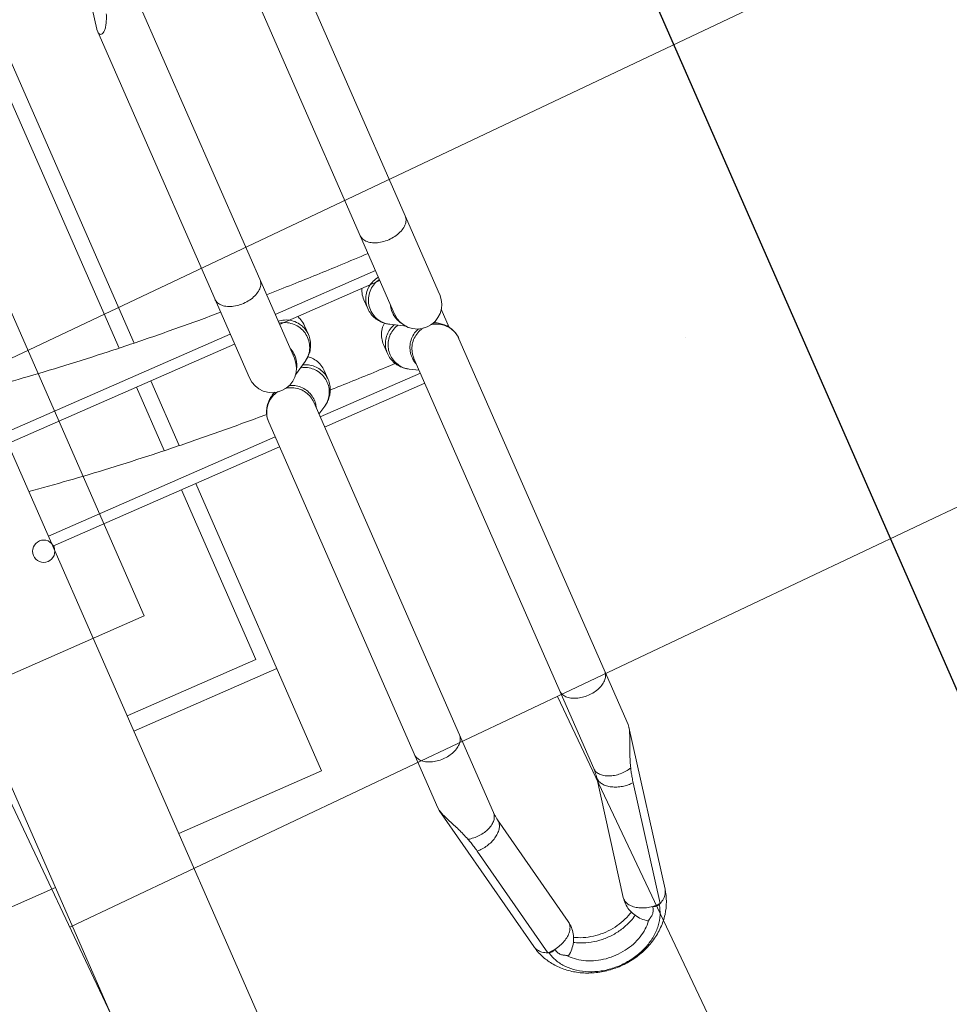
# Model space of a CAD drawing. Header units: metres. Extents: x 134157 to 138734, y 451157 to 455772.
# Tile 543 of 656: x 136623.138 to 136623.554, y 453805.689 to 453806.13. Entities that reach past the tile are written whole.
import ezdxf

# ---------------------------------------------------------------- set-up
doc = ezdxf.new("R2010")
doc.units = ezdxf.units.M
doc.linetypes.add('HIDDEN', pattern=[9.524999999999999, 6.35, -3.175])
doc.layers.add('-DR-alg-hulplijnen', color=210, linetype='Continuous', plot=False)
doc.layers.add('-DR-nw-gr-arc-gras', color=7, linetype='Continuous', true_color=0xb5d5a4)
for name, color, linetype in [('-DR-nw-inr-fietsparkeren Tulip enkele beugel', 2, 'Continuous'), ('VELOPA-FIG15HIDDEN', 1, 'HIDDEN'), ('VELOPA-FIG25', 1, 'Continuous')]:
    doc.layers.add(name, color=color, linetype=linetype)
doc.layers.add('-DR-nw-vh-arc-sbs df bruinrood Broeder Alarmstraat', color=7, linetype='Continuous', lineweight=9, true_color=0xd8beb6)
doc.styles.add('2-5TXT', font='arial.ttf')
doc.dimstyles.new('VELOPA-drukwerk', dxfattribs={"dimscale": 0, "dimtxt": 2.5, "dimasz": 2, "dimexe": 1, "dimexo": 1, "dimgap": 1, "dimtad": 1, "dimdec": 0, "dimdsep": 46, "dimtxsty": '2-5TXT', "dimcen": 8, "dimadec": 1, "dimazin": 0, "dimtfac": 1, "dimtdec": 0, "dimtmove": 0, "dimatfit": 3, "dimfxl": 1, "dimtolj": 1, "dimtzin": 0, "dimarcsym": 0})
pattern_1 = [(115.3356253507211, (136419.7180158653, 453326.2367068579), (-0.2236810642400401, -0.1059037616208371), [0.06, -0.187485]), (205.3356253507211, (136419.7180158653, 453326.2367068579), (0.1059037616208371, -0.22368106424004), [0.06, -0.187485])]

# ---------------------------------------------------------------- blocks, each defined once
blk = doc.blocks.new('*D482')
at = {"layer": '-DR-alg-hulplijnen', "color": 0, "lineweight": -2, "ltscale": 4, "transparency": 16777216}
for p, q in [((-1.268533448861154e-15, -770.7167233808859), (-1.92714493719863e-14, -1064.726652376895)), ((3625, -770.7167233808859), (3625, -1064.726652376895)), ((41.43344676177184, -1044.009928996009), (3583.566553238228, -1044.009928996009))]:
    blk.add_line(p, q, dxfattribs=at)
at = {"layer": '-DR-alg-hulplijnen', "color": 0, "ltscale": 4, "transparency": 16777216}
for points in [[(41.43344676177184, -1037.104354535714), (41.43344676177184, -1050.915503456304), (-1.800291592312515e-14, -1044.009928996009)], [(3583.566553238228, -1037.104354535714), (3583.566553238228, -1050.915503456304), (3625, -1044.009928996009)]]:
    blk.add_solid(points, dxfattribs=at)
at = {"layer": 'Defpoints', "color": 0, "ltscale": 4, "transparency": 16777216}
for p in [(0, -750), (3625, -750), (3625, -1044.009928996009)]:
    blk.add_point(p, dxfattribs=at)
at = {"layer": '-DR-alg-hulplijnen', "color": 0, "ltscale": 4, "transparency": 16777216, "insert": (1812.5, -996.8320429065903), "char_height": 51.79180845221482, "attachment_point": 5, "style": '2-5TXT'}
blk.add_mtext('\\A1;3625', dxfattribs=at)
blk = doc.blocks.new('Fietsenrek Tulip enkel')
at = {"layer": '-DR-alg-hulplijnen', "ltscale": 4}
blk.add_line((1925, -750), (0, -750), dxfattribs=at)
at = {"layer": 'VELOPA-FIG15HIDDEN', "color": 252, "linetype": 'Continuous', "lineweight": 9}
for p, q in [((309.4598630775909, -394.9999999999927), (309.4598630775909, -516.0000270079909)), ((354.6895888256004, -515.9999999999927), (354.6895888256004, -405.1499999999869)), ((309.4598630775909, -538.0000270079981), (309.4598630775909, -586.9999999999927)), ((354.6895888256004, -586.9999729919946), (354.6895888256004, -537.9999999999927))]:
    blk.add_line(p, q, dxfattribs=at)
for points, start_tangent, end_tangent in [([(332.8448134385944, -405.1497361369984), (335.4733616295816, -423.2442376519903), (337.8673555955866, -442.5330308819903), (339.9897040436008, -462.7567593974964), (341.8283415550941, -483.8004437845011), (343.3728170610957, -505.544455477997), (344.0309305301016, -516.6221932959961)], (0.1548684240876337, -0.9879351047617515), (0.05554918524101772, -0.9984559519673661)), ([(345.4174159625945, -546.9535610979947), (345.5458888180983, -550.6357472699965), (346.1621338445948, -573.7266975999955), (346.2481693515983, -578.428353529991)], (0.03601169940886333, -0.9993513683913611), (0.01689321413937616, -0.999857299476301))]:
    blk.add_spline(points, degree=3, dxfattribs=dict(at, start_tangent=start_tangent, end_tangent=end_tangent))
at = {"layer": 'VELOPA-FIG25', "color": 252, "linetype": 'Continuous', "lineweight": 9}
for p, q in [((500.0747259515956, -233.1093344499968), (500.0747259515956, -344.8499999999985)), ((298.658684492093, -344.8499999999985), (630.2552322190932, -344.8499999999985)), ((304.5435885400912, -394.9999999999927), (304.5435885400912, -516.0000270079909)), ((309.4598630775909, -405.1499999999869), (630.2507963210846, -405.1499999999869)), ((359.6058633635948, -515.9999999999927), (359.6058633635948, -405.1499999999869)), ((442.5747259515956, -467.9999999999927), (442.5747259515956, -405.1499999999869)), ((450.0747259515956, -405.1499999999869), (450.0747259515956, -474.9999999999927)), ((500.0747259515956, -405.1499999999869), (500.0747259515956, -474.9999999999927)), ((157.5747259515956, -467.9999999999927), (290.3018183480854, -467.9999999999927)), ((309.4598630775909, -467.9999999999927), (340.4478186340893, -467.9999999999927)), ((359.6058633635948, -467.9999999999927), (442.5747259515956, -467.9999999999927)), ((290.9134252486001, -474.9999999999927), (100.0747259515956, -474.9999999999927)), ((341.0594255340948, -474.9999999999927), (309.4598630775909, -474.9999999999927)), ((500.0747259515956, -474.9999999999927), (359.6058633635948, -474.9999999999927)), ((155.5826672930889, -516.1274568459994), (81.67947153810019, -530.4366256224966)), ((155.6112359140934, -516.1222778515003), (156.7469096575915, -516.0000270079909)), ((325.9136433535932, -516.0000270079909), (156.7469096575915, -516.0000270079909)), ((536.1699994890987, -515.9999999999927), (347.5181655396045, -515.9999999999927)), ((537.3738789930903, -516.1313739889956), (536.1699994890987, -515.9999999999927)), ((537.3970591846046, -516.1356553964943), (610.288717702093, -530.4435405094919)), ((337.1538198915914, -522.1598512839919), (336.3477243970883, -523.5256308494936)), ((615.2896505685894, -535.0371666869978), (560.8894332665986, -524.358961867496)), ((329.1680798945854, -541.8401487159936), (332.9847345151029, -535.3735341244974)), ((325.9136433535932, -538.0000270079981), (144.7076455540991, -538.0000270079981)), ((304.5435885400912, -538.0000270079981), (304.5435885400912, -586.9999999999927)), ((548.035339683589, -537.9999999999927), (347.5181655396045, -537.9999999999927)), ((353.3508538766, -537.9999999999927), (351.0843632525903, -541.8401487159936)), ((359.6058633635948, -586.9999729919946), (359.6058633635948, -537.9999999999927)), ((551.7763146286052, -538.3658155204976), (552.605929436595, -538.4460002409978)), ((606.176531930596, -549.0440203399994), (551.7763146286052, -538.3658155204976)), ((314.4459471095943, -547.9999999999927), (318.8037342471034, -547.9999999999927)), ((340.7200176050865, -547.9999999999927), (336.3622304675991, -547.9999999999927)), ((318.8037342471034, -576.9999999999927), (314.4459471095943, -576.9999999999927)), ((336.3622304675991, -576.9999999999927), (340.7200176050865, -576.9999999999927)), ((551.7763146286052, -586.6341844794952), (606.176531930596, -575.9559796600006)), ((332.9847636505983, -589.626515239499), (329.1680798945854, -583.1598512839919)), ((351.0843632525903, -583.1598512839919), (353.3508379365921, -586.9999729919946)), ((144.7076455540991, -586.9999999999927), (325.8320063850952, -586.9999999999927)), ((347.5181655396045, -586.9999729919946), (548.035339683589, -586.9999729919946)), ((551.7763146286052, -586.6341844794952), (552.605929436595, -586.5539997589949)), ((560.8894332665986, -600.6410381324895), (615.2896505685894, -589.962833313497)), ((537.3780341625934, -608.868079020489), (610.288717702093, -594.5564594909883)), ((336.1300121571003, -601.9999999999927), (336.6579564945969, -601.9999999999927)), ((336.3477309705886, -601.4743802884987), (337.1538198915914, -602.8401487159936)), ((332.16827309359, -606.9999999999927), (341.1324304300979, -606.9999999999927)), ((156.7470491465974, -608.9999999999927), (325.8320063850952, -608.9999999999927)), ((347.5181655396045, -608.9999729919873), (536.1701370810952, -608.9999729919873)), ((536.1701370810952, -608.9999729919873), (537.376866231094, -608.8682977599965))]:
    blk.add_line(p, q, dxfattribs=at)
at = {"layer": 'VELOPA-FIG25', "color": 252, "lineweight": 9, "ltscale": 4}
for p, q in [((404.684153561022, -430.1073730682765), (404.684153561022, -233.9999729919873)), ((204.6841535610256, -430.1073730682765), (404.6841535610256, -430.1073730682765))]:
    blk.add_line(p, q, dxfattribs=at)
at = {"layer": 'VELOPA-FIG25', "color": 252, "lineweight": 9}
blk.add_circle((360.0747259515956, -400.4999999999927), 4.999999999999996, dxfattribs=at)
at = {"layer": 'VELOPA-FIG25', "color": 252, "linetype": 'Continuous', "lineweight": 9}
for centre in [(325.982412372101, -527.0000270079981), (325.982412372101, -597.9999999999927)]:
    blk.add_arc(centre, 11, 270, 90, dxfattribs=at)
for points, start_tangent, end_tangent in [([(282.675325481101, -405), (285.3273613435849, -423.2442376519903), (287.7213553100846, -442.5330308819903), (289.8437037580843, -462.7567593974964), (291.6823412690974, -483.8004437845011), (293.226816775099, -505.544455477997), (293.8500545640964, -515.9976909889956)], (0.1550626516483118, -0.9879046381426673), (0.05596829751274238, -0.9984325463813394)), ([(156.7469096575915, -516.0000270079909), (157.7422316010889, -516.166496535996), (158.3411588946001, -516.6901262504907), (158.3950122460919, -517.5042838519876), (157.8905739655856, -518.484854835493), (156.837480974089, -519.5640353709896), (155.2766239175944, -520.6635126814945), (153.3066856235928, -521.7155038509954), (150.9466689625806, -522.7221090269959)], (1, 0), (-0.9329273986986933, -0.3600645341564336)), ([(287.5485599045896, -538.0000270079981), (289.4565306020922, -537.5544497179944), (291.209928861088, -536.2538158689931), (292.666704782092, -534.2034950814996), (293.7088390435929, -531.5695921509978), (294.2519041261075, -528.5654902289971), (294.2519041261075, -525.4345637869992), (293.7088390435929, -522.4304618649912), (292.666704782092, -519.7965589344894), (291.209928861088, -517.7462381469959), (289.4565306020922, -516.4456042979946), (287.5485599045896, -516.0000270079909)], (1, 0), (-1, 0)), ([(336.6797482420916, -525.3792662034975), (336.9334134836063, -524.1529905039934), (338.0281364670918, -521.4999999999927), (339.7695892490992, -519.221825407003), (342.039094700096, -517.473720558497), (344.6819897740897, -516.3748159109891), (347.5181543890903, -515.9999999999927)], (0.1467451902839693, 0.9891743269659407), (0.9999999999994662, 1.033377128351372e-06)), ([(347.5181537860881, -515.9999999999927), (344.8201633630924, -516.3198440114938), (342.304091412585, -517.2422791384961), (340.1591154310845, -518.6307663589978), (338.4558482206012, -520.3105036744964), (337.1538198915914, -522.1598512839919)], (-0.9999999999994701, -1.029487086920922e-06), (-0.5082824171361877, -0.8611904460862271)), ([(510.069674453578, -538), (511.8613555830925, -537.6251840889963), (513.5309366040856, -536.5262794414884), (514.9646383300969, -534.778174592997), (516.0647563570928, -532.5), (516.7563194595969, -529.8470094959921), (516.9921987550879, -526.9999999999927), (516.7563194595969, -524.1529905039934), (516.0647563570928, -521.4999999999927), (514.9646383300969, -519.221825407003), (513.5309366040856, -517.473720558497), (511.8613555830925, -516.3748159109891), (510.069674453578, -515.9999999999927)], (1, 0), (-1, 0)), ([(554.411932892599, -522.7183760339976), (551.4364303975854, -521.6946697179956), (548.6579189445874, -520.6307649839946), (546.0726017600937, -519.5501866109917), (543.6442652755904, -518.480861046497), (541.3687845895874, -517.4865463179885), (539.3325779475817, -516.6876164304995), (537.5549683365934, -516.1684539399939), (537.3739718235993, -516.1309040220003)], (-0.9510206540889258, 0.3091273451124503), (-0.981044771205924, 0.1937812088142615)), ([(336.3732883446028, -523.7804968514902), (337.0668588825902, -522.3099617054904), (337.1538249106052, -522.1598542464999)], (0.3567137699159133, 0.934213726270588), (0.5083455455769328, 0.8611531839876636)), ([(548.0353396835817, -538), (549.723339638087, -537.6679655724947), (551.3094352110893, -536.6919071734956), (552.6978739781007, -535.130749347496), (553.8048360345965, -533.0787390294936), (554.5634941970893, -530.6597558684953), (554.9280483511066, -528.0198336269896), (554.8764904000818, -525.3183441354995), (554.411932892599, -522.7183760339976)], (1, 0), (-0.2569957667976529, 0.966412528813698)), ([(552.605929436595, -538.4460002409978), (554.2450723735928, -538.1500431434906), (555.8651636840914, -537.2782816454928), (557.3780171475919, -535.878168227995), (558.7012838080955, -534.0259150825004), (559.7629344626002, -531.822345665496), (560.5051804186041, -529.3874065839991), (560.8876190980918, -526.8536385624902), (560.8894332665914, -524.358961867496)], (1, 0), (-0.07808617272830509, 0.9969466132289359)), ([(560.8894332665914, -524.358961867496), (558.6136050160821, -523.8716865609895), (556.4542862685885, -523.3272174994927), (554.411932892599, -522.7183760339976)], (-0.9812745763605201, 0.1926141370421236), (-0.9510206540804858, 0.309127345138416)), ([(347.5181655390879, -538), (344.6819897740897, -537.6251840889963), (342.0390946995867, -536.5262794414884), (339.7695892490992, -534.778174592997), (338.0281364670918, -532.5), (336.9334134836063, -529.8470094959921), (336.679752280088, -528.6207610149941)], (-1, 0), (-0.1467476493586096, 0.9891739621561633)), ([(346.7669684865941, -538.6329502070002), (343.9260205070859, -538.2621553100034), (341.2691340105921, -537.1750396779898), (338.9773714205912, -535.4456884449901), (337.2069125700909, -533.1919540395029), (336.1628043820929, -530.851164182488)], (-1, 0), (-0.2980801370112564, 0.9545408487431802)), ([(610.2887176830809, -530.443540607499), (612.2610031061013, -531.2476258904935), (613.9618207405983, -532.8094454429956), (615.2896505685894, -535.0371666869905)], (0.9812633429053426, -0.1926713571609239), (0.4041084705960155, -0.9147110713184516)), ([(610.2887177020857, -594.5564594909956), (615.6220910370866, -592.8902625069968), (620.6459676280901, -590.0230522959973), (625.2485781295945, -585.8795119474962), (628.9778724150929, -580.768551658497), (631.7345794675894, -574.8213707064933), (633.3589334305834, -568.3905914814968), (633.8143828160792, -561.7729666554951), (633.113692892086, -555.2297761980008), (631.3107934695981, -549.0405675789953), (628.4763419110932, -543.4060419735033), (624.8311787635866, -538.6656988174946), (620.4024996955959, -534.8034097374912), (615.5598805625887, -532.0827552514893), (610.2887177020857, -530.4435405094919)], (0.9812745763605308, 0.1926141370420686), (-0.9812745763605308, 0.1926141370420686)), ([(326.0600034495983, -538.5660282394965), (327.9322772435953, -538.1921530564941), (330.7528707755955, -536.9054723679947), (330.9383963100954, -536.7833158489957)], (0.9939223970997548, 0.1100830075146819), (0.8294710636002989, 0.5585496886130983)), ([(615.1735052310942, -538.5944361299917), (615.3280515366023, -536.7951034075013), (615.2896505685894, -535.0371666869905)], (0.1374086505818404, 0.9905144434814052), (-0.07808617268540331, 0.9969466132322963)), ([(615.1735052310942, -538.5944361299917), (615.4978105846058, -537.8770445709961), (615.6714891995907, -537.0765153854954), (615.675821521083, -536.2791146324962), (615.508656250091, -535.5658552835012)], (0.5142825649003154, 0.8576208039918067), (-0.3615834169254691, 0.9323397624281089)), ([(615.508656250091, -535.5658552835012), (615.4012808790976, -535.2980427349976), (615.2896505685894, -535.0371666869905)], (-0.3615834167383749, 0.9323397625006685), (-0.4041084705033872, 0.9147110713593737)), ([(615.508656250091, -589.4341447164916), (619.9674933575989, -587.9043890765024), (624.0628879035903, -585.1679985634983), (627.6003205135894, -581.3549437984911), (630.4117733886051, -576.6463338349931), (632.3637106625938, -571.2658140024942), (633.3634209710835, -565.4689434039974), (633.3634209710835, -559.5310565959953), (632.3637106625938, -553.7341859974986), (630.4117733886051, -548.3536661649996), (627.6003205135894, -543.6450562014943), (624.0628879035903, -539.8320014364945), (619.9674933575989, -537.0956109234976), (615.508656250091, -535.5658552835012)], (0.98127457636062, 0.1926141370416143), (-0.98127457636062, 0.1926141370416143)), ([(294.923546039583, -537.998335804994), (295.3998885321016, -550.6357472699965), (296.0161335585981, -573.7266975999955), (296.2251230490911, -586.9995354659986)], (0.04163843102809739, -0.9991327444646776), (0.01179860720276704, -0.9999303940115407)), ([(307.8915783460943, -538.0060128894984), (307.9571306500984, -538.5654632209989), (308.8358579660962, -541.5695651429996), (310.5221233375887, -544.2034680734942), (312.8793155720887, -546.253788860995), (314.8002578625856, -547.2396337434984)], (0.09093624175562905, -0.9958567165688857), (0.9303687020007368, -0.3666252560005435)), ([(308.9030498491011, -538.0049449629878), (309.7852891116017, -540.769585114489), (311.5050897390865, -543.3752316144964), (313.8883869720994, -545.4035566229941), (316.742100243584, -546.6902373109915), (319.8350386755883, -547.1310344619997)], (0.1748824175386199, -0.9845893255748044), (1, 0)), ([(318.8037342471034, -548), (321.5046174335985, -547.6794632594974), (324.0229125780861, -546.7551494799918), (326.1690274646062, -545.3641669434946), (327.8721519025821, -543.6822110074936), (329.1680798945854, -541.8401487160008)], (1, 0), (0.5082824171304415, 0.8611904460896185)), ([(319.8350386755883, -547.1310344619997), (322.9166307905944, -546.6902373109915), (325.7372243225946, -545.4035566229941), (328.0683115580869, -543.3752316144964), (329.1679256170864, -541.8400576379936)], (1, 0), (0.508373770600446, 0.8611365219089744)), ([(321.3137737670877, -538.053123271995), (321.7577466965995, -538.1921530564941), (324.8506851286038, -538.6329502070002)], (0.9478220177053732, -0.3187999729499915), (1, 0)), ([(324.8506851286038, -538.6329502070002), (325.6821069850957, -538.6013170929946)], (1, 0), (0.9971205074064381, 0.07583332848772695)), ([(325.6821069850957, -538.6013170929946), (325.9917169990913, -538.5733764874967)], (0.9971205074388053, 0.07583332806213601), (0.9945878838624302, 0.1038987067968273)), ([(325.9917169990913, -538.5733764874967), (326.0600034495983, -538.5660282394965)], (0.9945878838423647, 0.1038987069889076), (0.9939223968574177, 0.1100830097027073)), ([(336.6851361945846, -547.2271744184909), (335.240946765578, -546.5262794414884), (332.9714413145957, -544.778174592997), (331.2299885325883, -542.5), (330.1953228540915, -540.0631154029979)], (-0.9292448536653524, 0.3694644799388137), (-0.2775784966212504, 0.9607029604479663)), ([(341.7513220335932, -547.1310344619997), (338.9103740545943, -546.7602395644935), (336.2534875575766, -545.6731239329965), (333.9617249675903, -543.9437726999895), (332.19126611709, -541.690038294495), (331.0627648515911, -539.0655089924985), (330.9726397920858, -538.725818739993)], (-1, 0), (-0.2408059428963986, 0.9705732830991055)), ([(351.0843632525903, -541.8401487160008), (349.7810869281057, -543.6909854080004), (348.0808399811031, -545.3677960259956), (345.9475071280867, -546.7509558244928), (343.437670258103, -547.6754156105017), (340.7200176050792, -548)], (-0.508282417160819, -0.8611904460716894), (-1, 0)), ([(351.0843582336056, -541.8401457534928), (349.4588775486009, -543.9437726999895), (347.211629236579, -545.6731239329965), (344.5827255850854, -546.7602395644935), (341.7513220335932, -547.1310344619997)], (-0.508345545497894, -0.8611531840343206), (-1, 0)), ([(347.5927428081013, -538.6017942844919), (346.7669684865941, -538.6329502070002)], (-0.9971666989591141, -0.07522349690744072), (-1, 0)), ([(350.2540895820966, -538.0648471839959), (349.5983720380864, -538.2621553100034), (347.5927428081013, -538.6017942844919)], (-0.9480319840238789, -0.3181750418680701), (-0.9971666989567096, -0.07522349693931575)), ([(551.7763146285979, -538.3658155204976), (550.5410710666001, -538.1637906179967), (549.2919085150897, -538.0411402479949), (548.0353396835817, -538)], (-0.9812745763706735, 0.1926141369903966), (-1, 0)), ([(615.1735052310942, -538.5944361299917), (614.5659016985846, -541.3407292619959), (613.5479372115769, -543.8847591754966), (612.1862342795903, -546.0600332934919), (610.5698795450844, -547.72422531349), (608.8047567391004, -548.768359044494), (607.0059716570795, -549.1242050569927), (606.1768511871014, -549.0423968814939)], (-0.1374086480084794, -0.9905144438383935), (-0.9812072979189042, 0.1929565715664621)), ([(618.2998984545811, -540.0871941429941), (617.6876329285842, -539.5618098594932), (616.944307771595, -539.1331376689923), (616.0904916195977, -538.8170787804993), (615.1735052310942, -538.5944361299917)], (-0.6998727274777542, 0.7142675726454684), (-0.9812745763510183, 0.1926141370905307)), ([(620.0235299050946, -542.6011457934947), (619.9664626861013, -542.5510886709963), (619.742254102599, -542.2355749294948), (619.4881806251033, -541.7823136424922), (619.1790584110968, -541.2445987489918), (618.7902851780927, -540.6645055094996), (618.2998984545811, -540.0871941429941)], (-0.791077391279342, 0.6117160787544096), (-0.6998727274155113, 0.7142675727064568)), ([(336.3622304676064, -548), (333.5260547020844, -547.6251840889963), (330.8831596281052, -546.5262794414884), (328.6136541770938, -544.778174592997), (327.7439828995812, -543.7937332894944)], (-1, 0), (-0.6161319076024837, 0.7876429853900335)), ([(606.176531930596, -549.0440203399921), (609.140537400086, -549.2904604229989), (612.1004946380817, -548.8747395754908), (614.9501857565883, -547.7914085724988), (617.5397473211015, -546.0668824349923), (619.7503258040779, -543.740469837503), (620.3364244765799, -542.910248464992)], (0.9812745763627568, -0.1926141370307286), (0.5484694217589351, 0.8361706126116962)), ([(620.3390446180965, -542.860358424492), (620.2908934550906, -542.8203579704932), (620.0229596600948, -542.6029648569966)], (-0.768077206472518, 0.6403572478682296), (-0.7827087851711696, 0.6223881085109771)), ([(620.3389957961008, -582.1396814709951), (623.065249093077, -579.3370231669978), (625.3727333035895, -575.7969751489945), (627.1019413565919, -571.7106867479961), (628.1771661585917, -567.2406108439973), (628.548699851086, -562.5651140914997), (628.1963451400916, -557.882092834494), (627.1352986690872, -553.391675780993), (625.4113544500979, -549.2762458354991), (623.0990225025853, -545.7054523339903), (620.3390446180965, -542.860358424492)], (0.7680787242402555, 0.6403554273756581), (-0.7680772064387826, 0.6403572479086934)), ([(309.4142785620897, -546.7718125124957), (311.3586818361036, -547.5544227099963), (314.4459471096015, -548)], (0.8876489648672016, -0.4605207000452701), (1, 0)), ([(314.8002578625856, -547.2396337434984), (315.7164689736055, -547.5544227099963), (318.8037342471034, -548)], (0.9303687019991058, -0.366625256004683), (1, 0)), ([(340.7200176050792, -548), (337.8838418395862, -547.6251840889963), (336.6851361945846, -547.2271744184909)], (-1, 0), (-0.9292448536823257, 0.369464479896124)), ([(613.5486537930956, -576.6883482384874), (614.0449662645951, -575.7969751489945), (615.7741743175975, -571.7106867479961), (616.8493991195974, -567.2406108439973), (617.2209328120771, -562.5651140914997), (616.8685781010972, -557.882092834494), (615.8075316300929, -553.391675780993), (614.083587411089, -549.2762458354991), (613.5482890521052, -548.3110154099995)], (0.5049224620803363, 0.8631647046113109), (-0.5049479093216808, 0.8631498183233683)), ([(615.5963187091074, -577.6351665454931), (617.0750335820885, -574.9058249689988), (618.767319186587, -570.1817957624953), (619.6335849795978, -565.1008767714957), (619.6335849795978, -559.8991232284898), (618.767319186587, -554.8182042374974), (617.0750335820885, -550.0941750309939), (615.5963187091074, -547.3648334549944)], (0.5304838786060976, 0.8476950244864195), (-0.5304838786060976, 0.8476950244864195)), ([(309.4142785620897, -578.228187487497), (311.3586818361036, -577.4455772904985), (314.4459471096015, -576.9999999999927)], (0.8876489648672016, 0.4605207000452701), (1, 0)), ([(314.8002578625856, -577.7603662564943), (315.7164689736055, -577.4455772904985), (318.8037342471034, -576.9999999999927)], (0.9303687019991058, 0.366625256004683), (1, 0)), ([(329.1680798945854, -583.1598512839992), (327.8711497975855, -581.3165914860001), (326.171069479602, -579.6374917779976), (324.0365394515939, -578.2517306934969), (321.5244126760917, -577.3253175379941), (318.8037342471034, -576.9999999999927)], (-0.5082824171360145, 0.8611904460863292), (-1, 0)), ([(336.3622304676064, -576.9999999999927), (333.5260547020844, -577.3748159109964), (330.8831596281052, -578.4737205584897), (328.6136541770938, -580.2218254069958), (327.7440776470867, -581.2061455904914)], (-1, 0), (-0.6161428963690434, -0.7876343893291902)), ([(340.7200176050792, -576.9999999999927), (337.8838418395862, -577.3748159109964), (336.6851361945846, -577.7728255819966)], (-1, 0), (-0.9292448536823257, -0.369464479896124)), ([(340.7200176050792, -576.9999999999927), (343.4180197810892, -577.3198440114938), (345.9340917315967, -578.2422791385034), (348.0790677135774, -579.6307663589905), (349.7823349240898, -581.3105036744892), (351.0843632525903, -583.1598512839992)], (1, 0), (0.5082824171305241, -0.8611904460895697)), ([(606.176531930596, -575.9559796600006), (609.140537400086, -575.7095395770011), (612.1004946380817, -576.1252604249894), (614.9501857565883, -577.208591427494), (617.5397473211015, -578.9331175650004), (619.7503258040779, -581.259530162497), (620.3367398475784, -582.0902323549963)], (0.9812745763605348, 0.1926141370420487), (0.5484372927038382, -0.8361916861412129)), ([(606.1768514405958, -575.9576044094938), (607.0061467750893, -575.8757949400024), (607.0460940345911, -575.8759267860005)], (0.981207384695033, 0.1929561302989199), (0.9999680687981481, -0.007991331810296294)), ([(607.0460940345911, -575.8759267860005), (608.8046798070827, -576.2316107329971), (610.5698770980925, -577.2757727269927), (612.1862203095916, -578.9399486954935), (613.5479324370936, -581.1152313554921), (614.5659000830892, -583.6592654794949), (615.1735052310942, -586.4055638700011)], (0.9999680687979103, -0.007991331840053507), (0.1374086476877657, -0.9905144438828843)), ([(307.8915758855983, -586.994014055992), (307.9571306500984, -586.4345367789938), (308.8358579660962, -583.4304348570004), (310.5221233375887, -580.7965319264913), (312.8793155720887, -578.7462111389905), (314.8002578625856, -577.7603662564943)], (0.09093379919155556, 0.9958569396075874), (0.9303687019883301, 0.366625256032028)), ([(308.9030449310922, -586.9950827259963), (309.7852891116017, -584.2304148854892), (311.5050897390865, -581.6247683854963), (313.8883869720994, -579.5964433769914), (316.742100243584, -578.3097626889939), (319.8350386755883, -577.8689655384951)], (0.1748798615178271, 0.9845897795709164), (1, 0)), ([(319.8350386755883, -577.8689655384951), (322.9166307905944, -578.3097626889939), (325.7372243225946, -579.5964433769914), (328.0683115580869, -581.6247683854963), (329.1679256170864, -583.1599423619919)], (1, 0), (0.508373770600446, -0.8611365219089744)), ([(336.6851361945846, -577.7728255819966), (335.240946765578, -578.4737205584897), (332.9714413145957, -580.2218254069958), (331.2299885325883, -582.5), (330.1953228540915, -584.9368845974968)], (-0.9292448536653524, -0.3694644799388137), (-0.2775784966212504, -0.9607029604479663)), ([(341.7513220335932, -577.8689655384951), (338.9103740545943, -578.2397604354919), (336.2534875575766, -579.3268760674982), (333.9617249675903, -581.056227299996), (332.19126611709, -583.3099617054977), (331.0627648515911, -585.9344910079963), (330.9726397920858, -586.2741812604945)], (-1, 0), (-0.2408059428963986, -0.9705732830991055)), ([(351.0843582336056, -583.1598542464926), (349.4588775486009, -581.056227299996), (347.211629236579, -579.3268760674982), (344.5827255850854, -578.2397604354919), (341.7513220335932, -577.8689655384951)], (-0.508345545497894, 0.8611531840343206), (-1, 0)), ([(615.1735052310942, -586.4055638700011), (616.0777222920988, -586.1866933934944), (616.9298134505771, -585.8735213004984), (617.6792643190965, -585.4441363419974), (618.2986940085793, -584.9140350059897)], (0.9812745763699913, 0.1926141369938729), (0.7001273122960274, 0.7140180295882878)), ([(618.2986940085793, -584.9140350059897), (618.7946417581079, -584.3296260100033), (619.1860868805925, -583.743856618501), (619.4949429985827, -583.2054200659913), (619.748118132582, -582.7546029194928), (619.9713385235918, -582.4438988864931), (620.0236240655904, -582.3988395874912)], (0.7001273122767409, 0.7140180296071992), (0.7934193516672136, 0.6086753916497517)), ([(620.0229598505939, -582.3970344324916), (620.2700970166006, -582.196828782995), (620.3389957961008, -582.1396814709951)], (0.782708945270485, 0.6223879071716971), (0.7680787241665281, 0.640355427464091)), ([(287.5485599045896, -586.9999999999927), (289.4565306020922, -587.4455772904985), (291.209928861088, -588.7462111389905), (292.666704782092, -590.7965319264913), (293.7088390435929, -593.4304348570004), (294.2519041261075, -596.4345367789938), (294.2519041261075, -599.5654632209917), (293.7088390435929, -602.5695651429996), (292.666704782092, -605.2034680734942), (291.209928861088, -607.253788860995), (289.4565306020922, -608.554422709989), (287.5485599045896, -608.9999999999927)], (1, 0), (-1, 0)), ([(321.3137114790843, -586.946897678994), (321.7577466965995, -586.8078469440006), (324.5962223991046, -586.370015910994)], (0.9478201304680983, 0.3188055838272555), (0.9997288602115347, 0.02328531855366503)), ([(324.5962223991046, -586.370015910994), (324.8506851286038, -586.3670497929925)], (0.9997288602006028, 0.02328531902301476), (1, 0)), ([(324.8506851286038, -586.3670497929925), (325.6821108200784, -586.3986831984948)], (1, 0), (0.9971204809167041, -0.07583367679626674)), ([(325.6821108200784, -586.3986831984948), (326.0600072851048, -586.4339721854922)], (0.9971204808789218, -0.07583367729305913), (0.9939223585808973, -0.1100833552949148)), ([(326.0600072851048, -586.4339721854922), (327.9322772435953, -586.8078469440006), (330.7528707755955, -588.0945276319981), (330.938461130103, -588.2167277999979)], (0.9939223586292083, -0.1100833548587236), (0.8294669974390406, -0.558555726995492)), ([(346.7669684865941, -586.3670497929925), (343.9260205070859, -586.7378446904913), (341.2691340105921, -587.8249603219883), (338.9773714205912, -589.5543115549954), (337.2069125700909, -591.8080459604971), (336.162800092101, -594.1488495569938)], (-1, 0), (-0.2980788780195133, -0.954541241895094)), ([(347.5181655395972, -586.9999729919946), (344.6819897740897, -587.374788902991), (342.0390946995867, -588.4736935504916), (339.7695892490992, -590.2217983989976), (338.0281364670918, -592.4999729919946), (336.9334134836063, -595.1529634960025), (336.6797482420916, -596.3792391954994)], (-1, 0), (-0.1467451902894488, -0.9891743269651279)), ([(347.5927392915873, -586.3982054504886), (346.7669684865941, -586.3670497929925)], (-0.9971667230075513, 0.07522317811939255), (-1, 0)), ([(350.254022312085, -586.9351302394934), (349.5983720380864, -586.7378446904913), (347.5927392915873, -586.3982054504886)], (-0.9480340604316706, 0.3181688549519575), (-0.9971667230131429, 0.0752231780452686)), ([(510.069674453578, -586.9999729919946), (511.8613555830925, -587.374788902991), (513.5309366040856, -588.4736935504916), (514.9646383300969, -590.2217983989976), (516.0647563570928, -592.4999729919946), (516.7563194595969, -595.1529634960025), (516.9921987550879, -597.9999729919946), (516.7563194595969, -600.8469824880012), (516.0647563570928, -603.4999729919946), (514.9646383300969, -605.7781475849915), (513.5309366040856, -607.5262524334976), (511.8613555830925, -608.625157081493), (510.069674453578, -608.9999729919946)], (1, 0), (-1, 0)), ([(548.0353396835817, -586.9999729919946), (549.723339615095, -587.3320074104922), (551.3094351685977, -588.3080657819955), (552.6978739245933, -589.8692235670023), (553.8048359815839, -591.9212338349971), (554.5634941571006, -594.3402169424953), (554.9280483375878, -596.9801391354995), (554.8764904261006, -599.6816285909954), (554.4120725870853, -602.2815920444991)], (1, 0), (-0.2569203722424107, -0.9664325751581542)), ([(548.0356163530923, -586.9999729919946), (549.2919912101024, -586.9588423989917), (550.5411291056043, -586.8361988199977), (551.7763146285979, -586.6341844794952)], (1, 1.288595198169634e-08), (0.9812745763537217, 0.192614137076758)), ([(552.605929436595, -586.5539997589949), (554.2450723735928, -586.8499568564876), (555.8651636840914, -587.7217183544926), (557.3780171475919, -589.1218317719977), (558.7012838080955, -590.9740849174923), (559.7629344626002, -593.1776543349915), (560.5051804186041, -595.6125934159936), (560.8876190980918, -598.1463614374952), (560.8894332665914, -600.6410381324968)], (1, 0), (-0.07808617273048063, -0.9969466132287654)), ([(615.2896505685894, -589.962833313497), (613.9618207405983, -592.1905545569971), (612.2610031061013, -593.7523741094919), (610.2887176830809, -594.5564593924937)], (-0.4041084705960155, -0.9147110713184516), (-0.9812633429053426, -0.1926713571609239)), ([(615.1735052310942, -586.4055638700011), (615.3280515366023, -588.2048965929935), (615.2896505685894, -589.962833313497)], (0.1374086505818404, -0.9905144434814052), (-0.07808617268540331, -0.9969466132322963)), ([(615.1735052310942, -586.4055638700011), (615.4978105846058, -587.1229554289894), (615.6714891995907, -587.9234846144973), (615.675821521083, -588.7208853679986), (615.508656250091, -589.4341447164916)], (0.5142825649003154, -0.8576208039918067), (-0.3615834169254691, -0.9323397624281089)), ([(615.508656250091, -589.4341447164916), (615.4012808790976, -589.7019572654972), (615.2896505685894, -589.962833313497)], (-0.3615834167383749, -0.9323397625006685), (-0.4041084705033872, -0.9147110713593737)), ([(336.373293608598, -601.2195169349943), (337.0668588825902, -602.6900382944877), (337.1538249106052, -602.8401457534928)], (0.3567150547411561, -0.9342132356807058), (0.5083455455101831, -0.8611531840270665)), ([(336.679752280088, -599.6207340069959), (336.9334134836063, -600.8469824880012), (337.5933572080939, -602.6627847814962)], (0.1467476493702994, -0.9891739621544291), (0.422467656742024, -0.9063780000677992)), ([(337.1538198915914, -602.8401487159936), (338.4570962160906, -604.6909854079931), (340.1573431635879, -606.3677960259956), (342.2906760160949, -607.7509558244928), (344.8005128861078, -608.6754156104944), (347.5181655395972, -608.9999999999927)], (0.508282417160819, -0.8611904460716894), (1, 0)), ([(337.5933572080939, -602.6627847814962), (338.0281364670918, -603.4999729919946)], (0.422467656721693, -0.9063780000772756), (0.498562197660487, -0.8668539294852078)), ([(338.0281364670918, -603.4999729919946), (339.7695892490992, -605.7781475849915), (342.0390946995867, -607.5262524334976), (344.6819897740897, -608.625157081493), (347.5181655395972, -608.9999729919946)], (0.4985621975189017, -0.8668539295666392), (1, 0)), ([(537.3768690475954, -608.8683120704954), (538.911491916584, -608.4555993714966), (540.6547267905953, -607.8091236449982), (542.6019612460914, -606.9804818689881), (544.7030450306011, -606.0494096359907), (546.9036947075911, -605.0939968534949), (549.2460699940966, -604.1352099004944), (551.7487626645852, -603.1923988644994), (554.4120725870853, -602.2815920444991)], (0.9811832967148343, 0.1930785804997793), (0.951020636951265, 0.309127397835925)), ([(554.4120926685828, -602.281586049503), (556.4544252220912, -601.6727519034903), (558.6136747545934, -601.1282990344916), (560.8894332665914, -600.6410381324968)], (0.9510200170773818, 0.3091293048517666), (0.9812745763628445, 0.1926141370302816))]:
    blk.add_spline(points, degree=3, dxfattribs=dict(at, start_tangent=start_tangent, end_tangent=end_tangent))
at = {"layer": '-DR-alg-hulplijnen', "ltscale": 4}
dim = blk.add_linear_dim(base=(3625, -1044.009928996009), p1=(0, -750), p2=(3625, -750), dimstyle='VELOPA-drukwerk', override={"dimscale": 20.71672338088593}, dxfattribs=at)
dim.commit()
dim.dimension.update_dxf_attribs({"geometry": '*D482', "text_midpoint": (1812.5, -996.8320429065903)})

msp = doc.modelspace()

# ---------------------------------------------------------------- hatches: boundary and pattern name
at = {"layer": '-DR-nw-gr-arc-gras', "transparency": 33554687}
h = msp.add_hatch(dxfattribs=at)
h.set_pattern_fill('AGR-BOLLEN', color=256, scale=0.1, pattern_type=2)
h.set_pattern_definition(pattern_1)
edge = h.paths.add_edge_path()
edge.add_arc((-7000776.809524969, 3043164.567559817), 7592527.997363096, 340.0567505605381, 340.0572256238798)
edge.add_line((136455.7815594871, 453494.2542758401), (136455.1236032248, 453494.4934109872))
edge.add_arc((380495.2223584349, 364992.5484406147), 259592.3035530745, 160.0666568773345, 160.0804453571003)
edge.add_line((136433.832290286, 453435.7615323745), (136433.813485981, 453435.768343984))
edge.add_line((136433.813485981, 453435.768343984), (136432.1794965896, 453431.2550945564))
edge.add_line((136432.1794965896, 453431.2550945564), (136432.198303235, 453431.2482893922))
edge.add_line((136432.198303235, 453431.2482893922), (136431.6776287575, 453429.8696050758))
edge.add_line((136431.6776287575, 453429.8696050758), (136432.3363505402, 453429.6312341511))
edge.add_line((136432.3363505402, 453429.6312341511), (136434.3092713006, 453435.0765756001))
h = msp.add_hatch(dxfattribs=at)
h.set_pattern_fill('AGR-BOLLEN', color=256, scale=0.1, pattern_type=2)
h.set_pattern_definition(pattern_1)
edge = h.paths.add_edge_path()
edge.add_line((136644.2753070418, 454017.4218487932), (136643.9350728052, 454016.4814706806))
edge.add_line((136643.9350728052, 454016.4814706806), (136643.8839339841, 454016.3403207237))
edge.add_line((136643.8839339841, 454016.3403207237), (136644.542212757, 454016.1016536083))
edge.add_arc((1711333.983143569, -116117.4265426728), 1674723.581774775, 160.0956720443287, 160.096657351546, ccw=False)
edge.add_line((136654.3469492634, 454043.1812754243), (136653.6888597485, 454043.419891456))
edge.add_line((136653.6888597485, 454043.419891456), (136653.6378049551, 454043.2789838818))
edge.add_line((136653.6378049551, 454043.2789838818), (136653.2975354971, 454042.3386559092))
edge.add_line((136653.2975354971, 454042.3386559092), (136644.2753070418, 454017.4218487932))
at = {"layer": '-DR-nw-vh-arc-sbs df bruinrood Broeder Alarmstraat', "transparency": 33554687}
h = msp.add_hatch(dxfattribs=at)
h.set_pattern_fill('AVH-SBS_DIKFORMAAT_KEPER', color=256, scale=3.5, angle=45, pattern_type=2)
h.set_pattern_definition([(115.3356253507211, (136419.7180158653, 453326.2367068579), (-0.321614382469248, 0.1149290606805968), [0.9660000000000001, -0.483]), (25.33562535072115, (136419.0632007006, 453325.9266788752), (-0.321614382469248, 0.1149290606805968), [0.966, -0.483]), (115.3356253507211, (136419.3505233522, 453326.7307148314), (-0.321614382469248, 0.1149290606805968), [0, -1.449]), (115.3356253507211, (136419.3389369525, 453326.1908287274), (-0.321614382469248, 0.1149290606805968), [0, -1.449])])
h.paths.add_polyline_path([(136622.8075498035, 453806.5944730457), (136616.6100704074, 453791.048383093), (136618.5044023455, 453790.3142710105), (136624.631343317, 453805.9024352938)])

# ---------------------------------------------------------------- block references
at = {"layer": '-DR-nw-inr-fietsparkeren Tulip enkele beugel', "xscale": -0.001, "yscale": 0.001, "zscale": 0.001, "rotation": 113.6629406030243}
msp.add_blockref('Fietsenrek Tulip enkel', (136622.6375642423, 453806.0609960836), dxfattribs=at)

doc.saveas('drawing.dxf')
